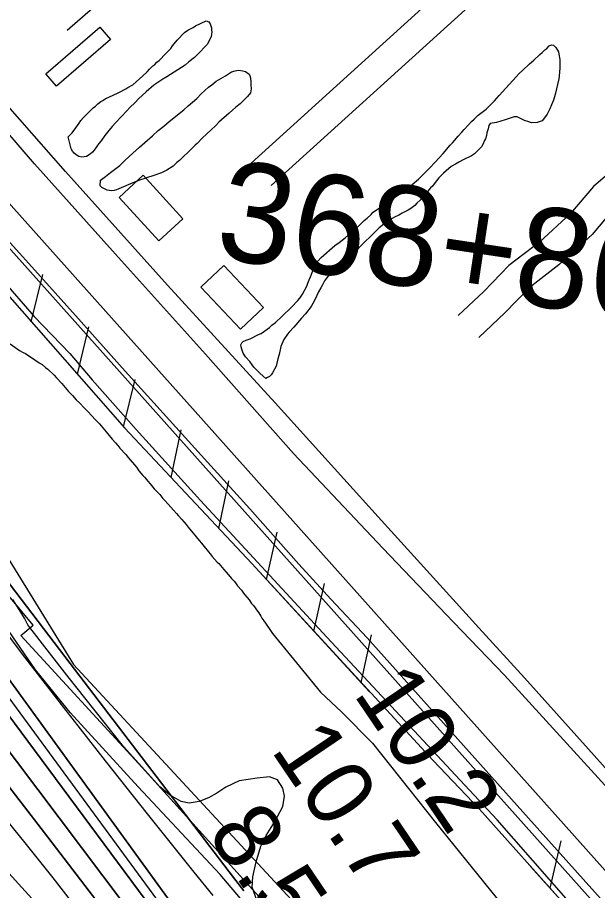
# Model space of a CAD drawing. Extents: x 3704301 to 3742427, y 506229 to 532009.
# Drawn here: x 3730362 to 3730943, y 516819 to 517694 of the extents above; entities that cross this region are included whole.
import ezdxf

# ---------------------------------------------------------------- set-up
doc = ezdxf.new("R2010")
doc.units = 0
for name, color, linetype in [('V-BLDG-OTLN', 7, 'Continuous'), ('V-FLOD-BASE', 7, 'Continuous'), ('V-LEVE-TOET', 7, 'Continuous'), ('V-RAIL-TRAK', 7, 'Continuous'), ('V-RIVR-EDGE', 7, 'Continuous'), ('V-RIVR-RANG', 7, 'Continuous'), ('V-ROAD-CNTR', 7, 'Continuous'), ('V-RRAP-FSHR', 7, 'Continuous'), ('V-RRAP-RVMT', 7, 'Continuous'), ('V-SITE-VEGE', 7, 'Continuous'), ('V-SURV-IDEN', 7, 'Continuous'), ('V-SURV-LINE', 7, 'Continuous'), ('V-TOPO-DPTH', 7, 'Continuous'), ('V-TOPO-MAJR', 7, 'Continuous'), ('V-TOPO-MINR', 7, 'Continuous'), ('V-TOPO-WATR', 7, 'Continuous')]:
    doc.layers.add(name, color=color, linetype=linetype)

msp = doc.modelspace()

# ---------------------------------------------------------------- linework, layer by layer
at = {"layer": 'V-BLDG-OTLN'}
for points in [[(3730390.64, 517637.71), (3730444.64, 517684.61), (3730455.34, 517672.29), (3730401.34, 517625.39)], [(3730488.11, 517536.09), (3730527.93, 517492.57), (3730503.71, 517470.4), (3730463.89, 517513.93)], [(3730568.93, 517445.52), (3730608.72, 517403.37), (3730585.74, 517381.68), (3730545.95, 517423.83)]]:
    msp.add_lwpolyline(points, close=True, dxfattribs=at)
at = {"layer": 'V-FLOD-BASE'}
msp.add_line((3730712.36, 517072.4), (3730676.02, 517111.13), dxfattribs=at)
for points in [[(3730332.81, 517492.43), (3730376.5, 517444.43), (3730423.29, 517392.15), (3730467.01, 517343.06), (3730546.28, 517255.6), (3730595.02, 517201.73), (3730644.07, 517146.23), (3730676.02, 517111.13)], [(3731625.97, 516048.64), (3731547.85, 516139.02), (3731446.94, 516250.98), (3731367.8, 516341.1), (3731268.42, 516451.77), (3731192.6, 516535.48), (3731097.84, 516642.04), (3731023.3, 516724.47), (3730946.46, 516811), (3730874.24, 516891.63), (3730814.81, 516958.13), (3730712.36, 517072.4)]]:
    msp.add_lwpolyline(points, dxfattribs=at)
at = {"layer": 'V-LEVE-TOET'}
msp.add_line((3730672.08, 517072.88), (3730545.47, 517210.19), dxfattribs=at)
for points in [[(3730638.68, 517257.18), (3730550.6, 517356.72), (3730457.45, 517460.31), (3730379.12, 517547.66), (3730284.47, 517657.21), (3730209.32, 517747.9), (3730150.22, 517828.1), (3730097.1, 517897.02), (3730020.05, 517998.82), (3729959.99, 518073.56), (3729881.41, 518182.4), (3729806.66, 518279.36), (3729743.2, 518359.46), (3729661.56, 518459.52), (3729598.65, 518539.62), (3729524.44, 518636.6), (3729456.21, 518722.57)], [(3729578.65, 518388.92), (3729624.72, 518330.17), (3729644.89, 518306.44), (3729675.42, 518270.72), (3729706.65, 518229.03), (3729746.85, 518176.13), (3729789.55, 518121.38), (3729822.74, 518077.56), (3729877.84, 518005.15), (3729936.49, 517932.29), (3729977.81, 517878.6), (3730026.65, 517817.47), (3730042.06, 517799.34), (3730055.27, 517782.24), (3730082.5, 517748.07), (3730125.17, 517694.41), (3730178.48, 517629.04), (3730239.71, 517550.8), (3730290.87, 517495.17), (3730334.27, 517445.34), (3730378.78, 517394.44), (3730414.51, 517357.49)], [(3730414.51, 517357.49), (3730436.93, 517331.09), (3730480.87, 517281.28), (3730545.47, 517210.19)], [(3730638.68, 517257.18), (3730728.32, 517162.23), (3730799.08, 517088.21)], [(3731625.61, 516164.34), (3731542.88, 516256.26), (3731459.9, 516351.78), (3731357.19, 516467.07), (3731253.2, 516584.41), (3731146.66, 516705.61), (3731056.75, 516803.96), (3730954.31, 516920.53), (3730850.06, 517034.8), (3730799.08, 517088.21)], [(3731601.05, 516031.66), (3731500.4, 516147.47), (3731354.66, 516311.8), (3731255.03, 516421.44), (3731169.48, 516519.27), (3731090.09, 516611.71), (3731026.83, 516683.09), (3730931.03, 516789.39), (3730842.67, 516889.79), (3730750.2, 516989.17), (3730672.08, 517072.88)]]:
    msp.add_lwpolyline(points, dxfattribs=at)
at = {"layer": 'V-RAIL-TRAK'}
for points in [[(3730824.57, 517082.49), (3730723.54, 517193.66), (3730620.46, 517307.99), (3730512.59, 517425.91), (3730410.26, 517539.77), (3730318.29, 517644), (3730247.45, 517732.68), (3730168.91, 517833.53), (3730084.74, 517941.9), (3730016.4, 518029.66), (3729944.5, 518121.04), (3729882.27, 518201.29), (3729847.33, 518246.39), (3729826.43, 518272.81), (3729764.7, 518352.57), (3729698.15, 518437.66), (3729637.48, 518514.49), (3729577.31, 518591.33), (3729519.91, 518665.52), (3729463.57, 518737.27), (3729407.69, 518810.27)], [(3731626.26, 516186.86), (3731561.46, 516259.78), (3731463.1, 516370.45), (3731380.89, 516462.38), (3731292.27, 516561.23), (3731224.65, 516636.73), (3731151.91, 516717.61), (3731077.12, 516800.81), (3730998.48, 516888.88), (3730934.45, 516960.78), (3730870.17, 517032.42), (3730824.57, 517082.49)]]:
    msp.add_lwpolyline(points, dxfattribs=at)
at = {"layer": 'V-RIVR-EDGE'}
msp.add_lwpolyline([(3730641.11, 516745.46), (3730565.09, 516835.1), (3730483.07, 516922.95), (3730414.81, 516997.56), (3730380.1, 517040.27), (3730315.5, 517134.08), (3730270.66, 517208.63), (3730241.37, 517262.13), (3730181.57, 517354.13), (3730109.17, 517451.56), (3730037.36, 517543.59), (3729963.75, 517636.22), (3729879.37, 517743.29), (3729780.01, 517863), (3729714.78, 517947.81), (3729655.54, 518024.19), (3729565.76, 518133.67), (3729479.55, 518231.14), (3729416.69, 518299.13)], dxfattribs=at)
at = {"layer": 'V-ROAD-CNTR'}
for points in [[(3730815.25, 518012.43), (3730791.81, 517997.91), (3730761.78, 517982.17), (3730739.71, 517965.31), (3730711.49, 517942.96), (3730634.45, 517875.01), (3730524.67, 517779.88), (3730411.91, 517681.28)], [(3730949.48, 517868.57), (3730596.19, 517548.18)], [(3730969.63, 517846.35), (3730616.34, 517525.96)], [(3731123.65, 517682.4), (3731104.43, 517668.07), (3731093.35, 517659.95), (3731080.11, 517649.96), (3731059.81, 517638.78), (3731043.12, 517627.2), (3731033.02, 517619.71), (3731020.42, 517605.34), (3731013.82, 517595.85), (3731004.08, 517585.13), (3730985.94, 517567.33), (3730958.32, 517541.09), (3730939.27, 517524.97), (3730916.23, 517497.61), (3730885.36, 517469.15), (3730854.53, 517445.51), (3730829.42, 517419.49), (3730803.84, 517395.36)], [(3731141.58, 517658.35), (3731122.27, 517643.95), (3731111.26, 517635.87), (3731096.46, 517624.71), (3731075.64, 517613.25), (3731060.6, 517602.81), (3731053.46, 517597.52), (3731044.09, 517586.83), (3731037.33, 517577.12), (3731025.7, 517564.32), (3731006.78, 517545.75), (3730978.36, 517518.75), (3730960.59, 517503.7), (3730937.96, 517476.84), (3730904.7, 517446.18), (3730874.57, 517423.06), (3730850.51, 517398.15), (3730824.42, 517373.53)]]:
    msp.add_lwpolyline(points, dxfattribs=at)
at = {"layer": 'V-RRAP-FSHR'}
for p, q in [((3730375.95, 517389.28), (3730387.54, 517436.72)), ((3730422.13, 517336.67), (3730433.72, 517384.11)), ((3730468.31, 517284.06), (3730479.89, 517331.5)), ((3730516.14, 517232.96), (3730526.17, 517280.76)), ((3730564.02, 517181.9), (3730574.05, 517229.69)), ((3730611.74, 517130.69), (3730622.24, 517178.38)), ((3730659.12, 517079.15), (3730669.61, 517126.84)), ((3730706.49, 517027.62), (3730716.98, 517075.31)), ((3730895.81, 516821.36), (3730906.98, 516868.89))]:
    msp.add_line(p, q, dxfattribs=at)
for points in [[(3728375.18, 519413.95), (3728628.26, 519198.49), (3728935.01, 518888.97), (3729129.16, 518673.68), (3729606.18, 518118.79), (3730066.65, 517548.22), (3730245.25, 517325.96), (3730418.1, 517045.6), (3730846.65, 516582.67), (3731334.96, 516045.14), (3731646.14, 515662.56), (3731718.22, 515549.76), (3731915.86, 515326.41), (3732101.77, 515129.63), (3732254.44, 514887.22), (3732308.23, 514750.87), (3732346.4, 514649.87)], [(3728944, 519201.14), (3729180.21, 518889.52), (3729518.23, 518459.24), (3729987.97, 517859.04), (3730041, 517788.29), (3730108.93, 517706.23), (3730206.51, 517579.68), (3730263.3, 517517.63), (3730469.39, 517282.83), (3730596.8, 517146.95), (3730778.16, 516949.66), (3730825.07, 516900.53), (3730912.15, 516803.08), (3731129.99, 516556.58), (3731424.37, 516215.93), (3731722.44, 515882.43), (3731812.97, 515780.14), (3731945.55, 515637.27), (3731984.16, 515595), (3732011.02, 515564.7), (3732032.49, 515536.44), (3732061.75, 515501.08), (3732081.29, 515470.29), (3732103.73, 515433.92)], [(3730176.45, 517618.67), (3730206.51, 517579.68), (3730263.3, 517517.63), (3730469.39, 517282.83), (3730596.8, 517146.95), (3730715.01, 517018.35)], [(3730876.27, 516843.23), (3730912.15, 516803.08), (3731129.99, 516556.58), (3731372.82, 516275.59)]]:
    msp.add_lwpolyline(points, dxfattribs=at)
at = {"layer": 'V-RRAP-RVMT'}
for p, q in [((3730377.83, 517085.2), (3730295.31, 517183.86)), ((3730365.35, 517074.75), (3730377.83, 517085.2)), ((3730487.08, 516942.53), (3730365.35, 517074.75)), ((3730636.62, 516777.14), (3730487.08, 516942.53))]:
    msp.add_line(p, q, dxfattribs=at)
at = {"layer": 'V-SITE-VEGE'}
for points in [[(3730412.76, 517574.54), (3730414.36, 517575.95), (3730417.03, 517578.74), (3730420.45, 517583.74), (3730423.89, 517588.19), (3730425.74, 517590.96), (3730428.39, 517594.03), (3730434.78, 517600.74), (3730437.98, 517603.82), (3730440.12, 517605.51), (3730442.52, 517607.75), (3730445.74, 517610.01), (3730447.63, 517611.15), (3730450.04, 517612.85), (3730454.9, 517615.15), (3730457.33, 517616.03), (3730463.81, 517618.92), (3730470.55, 517622.63), (3730472.7, 517624.05), (3730477.54, 517626.9), (3730487.43, 517635.6), (3730491.97, 517639.8), (3730494.36, 517642.32), (3730497.83, 517645.68), (3730499.71, 517647.09), (3730501.84, 517649.33), (3730503.97, 517651.29), (3730510.62, 517658.28), (3730515.69, 517663.31), (3730517.54, 517665.81), (3730522.04, 517671.38), (3730529.5, 517679.21), (3730532.72, 517681.47), (3730538.11, 517684.33), (3730540.53, 517685.76), (3730551.32, 517690.93), (3730553.8, 517689.9), (3730555.21, 517688.02), (3730556.4, 517683.96), (3730556.46, 517681.78), (3730556.78, 517679.6), (3730556.56, 517677.41), (3730556.08, 517674.94), (3730554, 517670.52), (3730552.44, 517667.48), (3730542.32, 517656.86), (3730539.38, 517654.33), (3730533.76, 517649.83), (3730530.02, 517646.46), (3730522.77, 517641.65), (3730511.74, 517634.83), (3730507.7, 517632.54), (3730498.84, 517626.59), (3730491.09, 517619.85), (3730483.35, 517612.57), (3730480.16, 517608.95), (3730474.82, 517604.17), (3730471.63, 517600.55), (3730466.04, 517594.68), (3730460.18, 517588.8), (3730457, 517584.9), (3730452.23, 517579.33), (3730449.58, 517575.99), (3730445.89, 517570.71), (3730443.77, 517567.93), (3730439.02, 517561.26), (3730437.15, 517559.3), (3730435.02, 517557.34), (3730431.25, 517555.07), (3730429.08, 517554.47), (3730426.63, 517554.13), (3730423.61, 517554.88), (3730420.84, 517556.72), (3730418.89, 517558.31), (3730417.21, 517560.18), (3730415.78, 517562.61)], [(3730445.21, 517531.11), (3730450.31, 517534.79), (3730455.4, 517538.73), (3730464.5, 517546.05), (3730469.84, 517550.82), (3730477.58, 517558.38), (3730484.53, 517564.28), (3730489.6, 517569.04), (3730497.35, 517575.79), (3730502.96, 517580.84), (3730508.85, 517585.35), (3730514.2, 517589.85), (3730528.93, 517601.67), (3730533.2, 517605.6), (3730541.75, 517613.18), (3730546.28, 517617.65), (3730553.49, 517624.38), (3730556.7, 517626.92), (3730561.26, 517630.3), (3730570.41, 517635.71), (3730573.64, 517637.7), (3730576.59, 517639.68), (3730580.11, 517640.86), (3730583.65, 517641.49), (3730587.76, 517640.78), (3730590.5, 517640.02), (3730594.39, 517637.39), (3730595.27, 517634.95), (3730595.92, 517630.6), (3730596.02, 517626.78), (3730596.39, 517622.7), (3730595.67, 517618.59), (3730592.75, 517614.97), (3730585.29, 517607.68), (3730581, 517604.31), (3730574.32, 517598.41), (3730563.9, 517589.42), (3730560.7, 517586.07), (3730555.9, 517581.31), (3730547.63, 517573.47), (3730542.31, 517567.87), (3730540.17, 517566.18), (3730535.36, 517561.7), (3730532.7, 517558.91), (3730528.43, 517554.98), (3730524.43, 517551.06), (3730521.76, 517548.81), (3730518.03, 517545.17), (3730511.84, 517541.2), (3730506.45, 517538.61), (3730498.88, 517535.7), (3730491.28, 517533.6), (3730488.58, 517532.44), (3730485.33, 517531.54), (3730477.76, 517528.63), (3730461.28, 517521.41), (3730458.84, 517520.8), (3730455.84, 517520.45), (3730452, 517521.18), (3730446.48, 517523.77), (3730444.81, 517525.37)]]:
    msp.add_lwpolyline(points, close=True, dxfattribs=at)
for points in [[(3730610.84, 517332.34), (3730605.26, 517337.39), (3730600.78, 517341.92), (3730599.1, 517343.79), (3730597.13, 517346.2), (3730594.86, 517349.41), (3730590.66, 517353.95), (3730588.38, 517357.72), (3730586.92, 517361.78), (3730586.32, 517363.95), (3730585.99, 517366.12), (3730586.77, 517368.05), (3730588.37, 517369.46), (3730591.34, 517370.62), (3730593.23, 517371.49), (3730595.4, 517372.09), (3730603.76, 517376.38), (3730606.46, 517377.54), (3730614.5, 517383.47), (3730616.91, 517385.71), (3730620.66, 517388.54), (3730627.07, 517394.42), (3730636.66, 517403.94), (3730643.05, 517410.65), (3730644.91, 517412.88), (3730647.81, 517416.77), (3730651.98, 517425.06), (3730653, 517427.81), (3730654.55, 517431.4), (3730655.57, 517434.43), (3730658.91, 517442.97), (3730661.26, 517447.39), (3730663.11, 517449.9), (3730666.3, 517453.52), (3730680.2, 517465.6), (3730684.49, 517468.71), (3730690.39, 517473.22), (3730694.12, 517476.58), (3730699.21, 517480.53), (3730709.61, 517490.61), (3730712.56, 517493.14), (3730716.56, 517496.79), (3730718.69, 517499.02), (3730730.23, 517507.22), (3730733.98, 517510.04), (3730740.97, 517514.58), (3730746.08, 517517.7), (3730749.56, 517520.52), (3730755.45, 517525.03), (3730757.59, 517526.99), (3730764.01, 517532.34), (3730770.68, 517538.78), (3730774.94, 517543.25), (3730780.8, 517549.12), (3730788.77, 517558.05), (3730795.67, 517566.14), (3730798.33, 517568.93), (3730803.63, 517575.34), (3730807.36, 517579.26), (3730809.75, 517582.04), (3730814.01, 517586.51), (3730817.19, 517590.14), (3730819.87, 517592.39), (3730823.87, 517596.31), (3730831.91, 517602.51), (3730840.17, 517610.63), (3730844.95, 517615.93), (3730848.14, 517619.83), (3730861.69, 517634.9), (3730864.88, 517638.25), (3730868.09, 517641.06), (3730875.29, 517647.79), (3730879.57, 517651.44), (3730885.44, 517657.05), (3730887.85, 517659.01), (3730890.51, 517661.81), (3730892.39, 517663.22), (3730895.06, 517665.74), (3730897.21, 517666.89), (3730899.4, 517666.67), (3730901.65, 517664.26), (3730904.21, 517659.96), (3730904.54, 517657.51), (3730905.49, 517652.07), (3730905.58, 517648.53), (3730905.43, 517643.34), (3730904.79, 517635.95), (3730904.6, 517632.67), (3730900.89, 517617.02), (3730899.11, 517611.52), (3730897.31, 517606.83), (3730895.5, 517602.69), (3730892.9, 517597.45), (3730891.33, 517594.95), (3730887.88, 517590.77), (3730883.01, 517589.02), (3730877.29, 517588.6), (3730874.53, 517589.63), (3730870.13, 517590.89), (3730867.36, 517592.45), (3730862.67, 517594.8)], [(3730862.67, 517594.8), (3730859.94, 517594.73), (3730857.77, 517594.13), (3730853.71, 517592.67), (3730850.73, 517591.78), (3730846.4, 517590.3), (3730842.06, 517589.11), (3730835.81, 517587.86), (3730834.5, 517585.92), (3730833.76, 517582.63), (3730832.49, 517578.78), (3730832.01, 517576.03), (3730831, 517572.73), (3730830.22, 517570.8), (3730828.4, 517566.94), (3730827.1, 517564.72), (3730822.84, 517560.25), (3730820.17, 517557.73), (3730816.95, 517555.47), (3730808.85, 517551.72), (3730804.27, 517549.15), (3730801.04, 517547.16), (3730796.73, 517544.87), (3730791.65, 517540.66), (3730788.98, 517538.13), (3730784.46, 517533.38), (3730779.69, 517527.54), (3730778.1, 517525.31), (3730775.97, 517523.35), (3730770.93, 517517.22), (3730765.89, 517511.36), (3730762.42, 517508.01), (3730760.29, 517505.77), (3730756.27, 517502.67), (3730753.58, 517500.96), (3730747.65, 517498.09), (3730744.15, 517496.09), (3730739.83, 517494.08), (3730737.41, 517492.65), (3730734.45, 517490.67), (3730731.49, 517488.96), (3730727.48, 517485.59), (3730724.53, 517483.33), (3730714.94, 517473.82), (3730711.2, 517470.45), (3730697.34, 517456.46), (3730693.33, 517453.36), (3730687.99, 517448.32), (3730684.52, 517445.23), (3730677.31, 517438.51), (3730674.63, 517436.53), (3730671.72, 517432.91), (3730669.86, 517430.41), (3730667.78, 517426.26), (3730665.95, 517423.21), (3730663.86, 517419.34), (3730660.49, 517411.89), (3730658.14, 517407.46), (3730656.31, 517404.42), (3730650.75, 517397.18), (3730646.76, 517392.72), (3730639.06, 517383.8), (3730634.27, 517378.77), (3730632.68, 517376.82), (3730628.99, 517371.54), (3730626.16, 517364.37), (3730624.17, 517356.41), (3730622.92, 517352.01), (3730621.93, 517347.62), (3730621.18, 517344.87), (3730617.8, 517337.97), (3730616.48, 517336.02), (3730614.61, 517334.34), (3730612.72, 517333.47), (3730610.84, 517332.34)], [(3730354.81, 517367.19), (3730364.29, 517360.56), (3730367.78, 517358.43), (3730370.26, 517357.27), (3730379.49, 517351.11), (3730383.73, 517348.03), (3730386.71, 517346.39), (3730390.22, 517343.53), (3730392.47, 517341.87), (3730399, 517335.65), (3730401.27, 517333.01), (3730406.55, 517327.49), (3730413.38, 517319.32), (3730417.16, 517315.24), (3730420.94, 517310.92), (3730424.21, 517307.81), (3730429.24, 517302.54), (3730432.75, 517299.43), (3730440.31, 517291.03), (3730444.34, 517286.96), (3730450.91, 517279.03), (3730456.98, 517271.57), (3730460.26, 517267.73), (3730462.52, 517265.33), (3730464.56, 517262.43), (3730470.6, 517256.2), (3730472.87, 517253.32), (3730481.21, 517243.46), (3730483.75, 517239.85), (3730487.79, 517235.28), (3730489.31, 517233.36), (3730491.32, 517231.2), (3730492.59, 517229.51), (3730495.1, 517226.88), (3730499.15, 517221.82), (3730504.69, 517216.07), (3730507.73, 517212.22), (3730509.74, 517210.06), (3730513.02, 517206.22), (3730518.31, 517200.46), (3730521.58, 517197.11), (3730523.61, 517194.7), (3730526.88, 517191.1), (3730529.16, 517188.22), (3730531.18, 517186.06), (3730533.2, 517183.41), (3730541.29, 517173.79), (3730544.32, 517169.94), (3730546.6, 517167.3), (3730549.13, 517163.93), (3730553.43, 517158.64), (3730555.2, 517156.72), (3730557.22, 517154.07), (3730562.27, 517148.31), (3730563.77, 517146.87), (3730568.83, 517140.86), (3730571.34, 517138.22), (3730575.39, 517133.42), (3730576.65, 517131.73), (3730579.17, 517129.34), (3730580.44, 517127.41), (3730582.72, 517124.52), (3730586.75, 517120.2), (3730588.53, 517117.3), (3730590.05, 517115.62), (3730594.35, 517110.33), (3730596.64, 517106.95), (3730598.65, 517104.79), (3730602.46, 517099.25), (3730603.98, 517097.32), (3730606.02, 517094.18), (3730607.05, 517092.24), (3730609.08, 517089.35), (3730610.62, 517086.94), (3730616.46, 517078.74), (3730617.74, 517076.56), (3730665.62, 517018.02), (3730687.15, 516997.99), (3730717.89, 516966.92), (3730780.88, 516887.33), (3730854.38, 516796.44)], [(3730601.88, 516809.45), (3730597.28, 516822.53), (3730598.06, 516832.79), (3730601.16, 516847.66), (3730606.05, 516863.56), (3730611.45, 516874.33), (3730619.67, 516887.65), (3730628.16, 516903.29), (3730629.71, 516913.55), (3730627.93, 516921.76), (3730622.81, 516929.97), (3730614.6, 516933.06), (3730602.29, 516931.79), (3730584.33, 516928.99), (3730570.73, 516922.6), (3730562, 516916.71), (3730553.53, 516912.1), (3730544.04, 516908.27), (3730534.03, 516906.48), (3730526.08, 516908.29), (3730514.55, 516914.97), (3730504.81, 516922.94), (3730468.19, 516963.51), (3730411.59, 517034.88), (3730374.46, 517082.64), (3730372.43, 517085.53), (3730369.08, 517092.07), (3730363.71, 517100.77), (3730357.34, 517110.67)]]:
    msp.add_lwpolyline(points, dxfattribs=at)
at = {"layer": 'V-SURV-LINE'}
for points in [[(3730296.79, 517571.76), (3732069.34, 515586.49)], [(3732046.98, 515566.49), (3730274.43, 517551.76)]]:
    msp.add_lwpolyline(points, dxfattribs=at)
at = {"layer": 'V-TOPO-DPTH'}
for points in [[(3729375.87, 518333.27), (3729962.46, 517632.38), (3729975.04, 517617.16), (3729987.49, 517601.85), (3729999.76, 517586.4), (3730011.91, 517570.84), (3730130.5, 517417.15), (3730201.77, 517324.62), (3730272.95, 517232.02), (3730343.98, 517139.3), (3730414.92, 517046.5), (3730578.56, 516832.07), (3730588.87, 516818.77)], [(3729379.53, 518262.98), (3729956.47, 517578.07), (3730544.15, 516767.98)], [(3730544.15, 516767.98), (3729956.47, 517578.07), (3729379.53, 518262.98)], [(3730517.68, 516772.46), (3730164.73, 517248.93), (3730126.02, 517300.71), (3730087.01, 517352.27), (3730047.55, 517403.48), (3730007.79, 517454.47), (3729967.33, 517505.88), (3729947.46, 517530.89), (3729927.45, 517555.79), (3729907.21, 517580.51), (3729886.83, 517605.1), (3729690.26, 517840.15), (3729627.99, 517914.55), (3729565.67, 517988.92), (3729503.29, 518063.23), (3729440.86, 518137.5)], [(3729440.86, 518137.5), (3729503.29, 518063.23), (3729565.67, 517988.92), (3729627.99, 517914.55), (3729690.26, 517840.15), (3729886.83, 517605.1), (3729907.21, 517580.51), (3729927.45, 517555.79), (3729947.46, 517530.89), (3729967.33, 517505.88), (3730007.79, 517454.47), (3730047.55, 517403.48), (3730087.01, 517352.27), (3730126.02, 517300.71), (3730164.73, 517248.93), (3730517.68, 516772.46)], [(3730490.32, 516776.85), (3730339.25, 516977.05), (3730267.48, 517071.13), (3730195.06, 517164.7), (3730121.66, 517257.51), (3730047.61, 517349.8), (3729915.55, 517512.66), (3729907.02, 517523.13), (3729898.47, 517533.57), (3729889.87, 517543.98), (3729881.24, 517554.36), (3729557.64, 517942), (3729512.64, 517995.64), (3729467.45, 518049.12), (3729421.99, 518102.37)], [(3729421.99, 518102.37), (3729467.45, 518049.12), (3729512.64, 517995.64), (3729557.64, 517942), (3729881.24, 517554.36), (3729889.87, 517543.98), (3729898.47, 517533.57), (3729907.02, 517523.13), (3729915.55, 517512.66), (3730047.61, 517349.8), (3730121.66, 517257.51), (3730195.06, 517164.7), (3730267.48, 517071.13), (3730339.25, 516977.05), (3730490.32, 516776.85)], [(3730462.17, 516781.26), (3730392.37, 516872.67), (3730339.65, 516940.72)], [(3730339.65, 516940.72), (3730392.37, 516872.67), (3730462.17, 516781.26)]]:
    msp.add_lwpolyline(points, dxfattribs=at)
at = {"layer": 'V-TOPO-MAJR'}
msp.add_lwpolyline([(3730425.42, 516796.12), (3730397.71, 516831.7), (3730369.66, 516867.01), (3730341.08, 516901.89), (3730312.15, 516936.48), (3730294.22, 516957.59), (3730255.89, 517002.36), (3730217.31, 517046.93), (3730178.38, 517091.19), (3730139.21, 517135.24), (3730121.92, 517154.51), (3730074.31, 517208.36), (3730027.19, 517262.64), (3729980.81, 517317.55), (3729934.94, 517372.9), (3729869.64, 517452.77), (3729854.95, 517470.85), (3729840.33, 517488.99), (3729825.82, 517507.21), (3729811.38, 517525.49), (3729679.23, 517693.76), (3729607.87, 517783.96)], dxfattribs=at)
at = {"layer": 'V-TOPO-MINR'}
for points in [[(3730531.02, 516770.24), (3730065.91, 517404.49), (3730045.66, 517431.88), (3730025.26, 517459.15), (3730004.65, 517486.25), (3729983.89, 517513.25), (3729962.87, 517540.05), (3729941.65, 517566.68), (3729920.13, 517593.08), (3729898.42, 517619.32), (3729851.08, 517675.89), (3729805.52, 517730.28), (3729759.94, 517784.64), (3729714.3, 517838.96), (3729668.64, 517893.26), (3729355.35, 518265.43)], [(3730544.15, 516767.98), (3729956.47, 517578.07), (3729379.53, 518262.98)], [(3730558.07, 516813.98), (3730539.01, 516837.47), (3730492.24, 516895.99), (3730450.2, 516949.07), (3730408.48, 517002.4), (3730367.23, 517056.09), (3730326.29, 517110.03), (3729976.4, 517575.34), (3729972.08, 517581.03), (3729967.71, 517586.69), (3729963.27, 517592.29), (3729958.79, 517597.86), (3729778.32, 517819.65), (3729709.33, 517903.79), (3729639.93, 517987.59), (3729569.9, 518070.87), (3729499.47, 518153.8), (3729408.16, 518260.5)], [(3730517.68, 516772.46), (3730164.73, 517248.93), (3730126.02, 517300.71), (3730087.01, 517352.27), (3730047.55, 517403.48), (3730007.79, 517454.47), (3729967.33, 517505.88), (3729947.46, 517530.89), (3729927.45, 517555.79), (3729907.21, 517580.51), (3729886.83, 517605.1), (3729690.26, 517840.15), (3729627.99, 517914.55), (3729565.67, 517988.92), (3729503.29, 518063.23), (3729440.86, 518137.5)], [(3730490.32, 516776.85), (3730339.25, 516977.05), (3730267.48, 517071.13), (3730195.06, 517164.7), (3730121.66, 517257.51), (3730047.61, 517349.8), (3729915.55, 517512.66), (3729907.02, 517523.13), (3729898.47, 517533.57), (3729889.87, 517543.98), (3729881.24, 517554.36), (3729557.64, 517942), (3729512.64, 517995.64), (3729467.45, 518049.12), (3729421.99, 518102.37)], [(3730433.25, 516748.7), (3730286.15, 516910.1), (3730209.9, 516995.14), (3730134.57, 517080.98), (3730060.64, 517168.03), (3729987.63, 517255.87), (3729864.3, 517406.75), (3729839.13, 517437.76), (3729814.12, 517468.89), (3729789.34, 517500.2), (3729764.7, 517531.63), (3729365.96, 518044.14)], [(3730462.17, 516781.26), (3730392.37, 516872.67), (3730339.65, 516940.72)]]:
    msp.add_lwpolyline(points, dxfattribs=at)
at = {"layer": 'V-TOPO-WATR'}
msp.add_lwpolyline([(3730588.87, 516818.77), (3730578.56, 516832.07), (3730414.92, 517046.5), (3730343.98, 517139.3), (3730272.95, 517232.02), (3730201.77, 517324.62), (3730130.5, 517417.15), (3730011.91, 517570.84), (3729999.76, 517586.4), (3729987.49, 517601.85), (3729975.04, 517617.16), (3729962.46, 517632.38), (3729375.87, 518333.27)], dxfattribs=at)

# ---------------------------------------------------------------- texts
at = {"layer": 'V-RIVR-RANG'}
for s, p in [('10.2', (3730697.86, 517016.29)), ('10.7', (3730615.2, 516960.03)), ('8.5', (3730551.16, 516876.24))]:
    msp.add_text(s, height=67, rotation=304.09833, dxfattribs=at).set_placement(p)
at = {"layer": 'V-SURV-IDEN'}
msp.add_text('368+86.2', height=100, rotation=351.43383, dxfattribs=at).set_placement((3730558.17, 517453.92))

doc.saveas('drawing.dxf')
